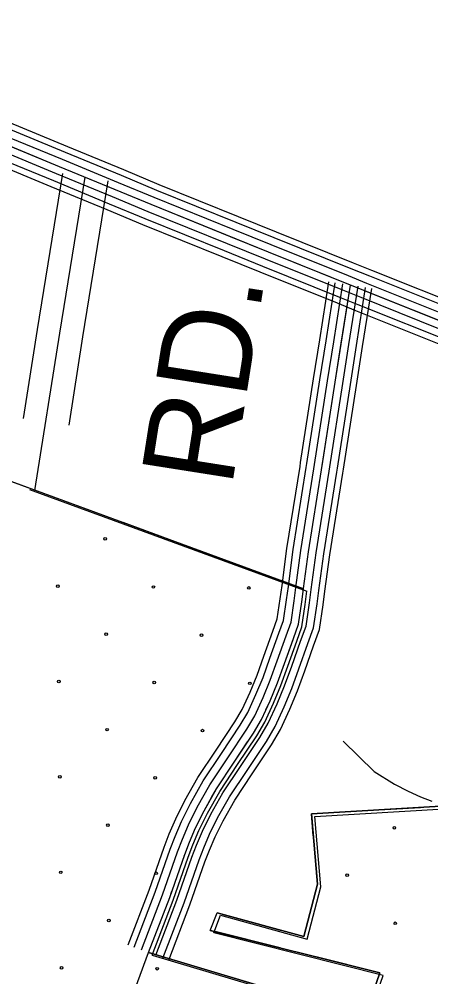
# Model space of a CAD drawing. Extents: x 1551132 to 1791609, y 378168 to 563823.
# Drawn here: x 1650871 to 1652529, y 479620 to 483479 of the extents above; entities that cross this region are included whole.
import ezdxf

# ---------------------------------------------------------------- set-up
doc = ezdxf.new("R2010")
doc.units = 0
for name, color, linetype in [('DESIGN - EROSION CONTROL - Devices', 7, 'Continuous'), ('DESIGN - ROW - Right-of-Way and Easement Labels', 7, 'Continuous'), ('DESIGN - SCRATCH - User 1', 7, 'Continuous'), ('DESIGN - TRAFFIC CONTROL PERMANENT - Pavement Marking Text', 7, 'Continuous'), ('DESIGN - TRANSPORTATION - Text', 7, 'Continuous'), ('SURVEY - CENTERLINE - Preliminary Text', 7, 'Continuous'), ('SURVEY - PROPERTY - Owners', 7, 'Continuous'), ('SURVEY - TRANSPORTATION - Roads', 7, 'Continuous'), ('SURVEY - VEGETATION - Features with Text', 7, 'Continuous')]:
    doc.layers.add(name, color=color, linetype=linetype)

msp = doc.modelspace()

# ---------------------------------------------------------------- linework, layer by layer
at = {"layer": 'DESIGN - EROSION CONTROL - Devices'}
msp.add_lwpolyline([(1651640.942, 479807.034), (1651668.316, 479878.377)], dxfattribs=at)
for centre in [(1651217.518, 481385.053), (1651217.518, 481385.053), (1651027.108, 481194.643), (1651027.108, 481194.643), (1651411.661, 481190.91), (1651411.661, 481190.91), (1651796.214, 481187.176), (1651796.214, 481187.176), (1651221.251, 481000.5), (1651221.251, 481000.5), (1651605.804, 480996.766), (1651605.804, 480996.766), (1651030.842, 480810.09), (1651030.842, 480810.09), (1651415.395, 480806.357), (1651415.395, 480806.357), (1651799.948, 480802.623), (1651799.948, 480802.623), (1651224.985, 480615.947), (1651224.985, 480615.947), (1651609.538, 480612.213), (1651609.538, 480612.213), (1651034.575, 480425.537), (1651034.575, 480425.537), (1651419.128, 480421.804), (1651419.128, 480421.804), (1651228.718, 480231.394), (1651228.718, 480231.394), (1652382.377, 480220.194), (1652382.377, 480220.194), (1651038.309, 480040.984), (1651038.309, 480040.984), (1651422.862, 480037.251), (1651422.862, 480037.251), (1652191.968, 480029.784), (1652191.968, 480029.784), (1651232.452, 479846.841), (1651232.452, 479846.841), (1652386.111, 479835.641), (1652386.111, 479835.641), (1651042.042, 479656.431), (1651042.042, 479656.431), (1651426.595, 479652.698), (1651426.595, 479652.698)]:
    msp.add_circle(centre, 5.28, dxfattribs=at)
at = {"layer": 'DESIGN - SCRATCH - User 1'}
for points in [[(1652016.733, 481184.145), (1650838.52, 481616.647)], [(1651392.514, 479717.831), (1651477.462, 479939.262), (1651537.828, 480112.616), (1651557.219, 480162.759), (1651581.293, 480220.128), (1651615.784, 480289.388), (1651665.433, 480377.132), (1651737.215, 480485.368), (1651814.471, 480601.304), (1651847.221, 480656.914), (1651881.895, 480732.599), (1651911.227, 480804.185), (1651939.593, 480882.487), (1651975.684, 480983.489), (1651996.467, 481041.266), (1652009.709, 481131.185), (1652016.733, 481184.145)], [(1654064.434, 478928.304), (1653670.693, 479040.756), (1653867.497, 479353.273), (1653878.906, 479798.851), (1653666.419, 480074.558), (1652584.078, 480081.108), (1652569.803, 480307.105), (1652048.607, 480276.713), (1652072.44, 479993.014), (1652018.149, 479782.283)], [(1652018.149, 479782.283), (1651668.316, 479878.377)], [(1651640.942, 479807.034), (1652323.309, 479635.713)], [(1652323.309, 479635.713), (1652262.427, 479457.658), (1651392.514, 479717.831)]]:
    msp.add_lwpolyline(points, dxfattribs=at)
at = {"layer": 'DESIGN - TRAFFIC CONTROL PERMANENT - Pavement Marking Text'}
for points in [[(1650899.527, 481594.255), (1652016.733, 481184.145)], [(1650899.527, 481594.255), (1652016.733, 481184.145)], [(1650899.527, 481594.255), (1652016.733, 481184.145)], [(1650899.527, 481594.255), (1652016.733, 481184.145)], [(1650899.527, 481594.255), (1652016.733, 481184.145)], [(1650913.218, 481583.996), (1652030.425, 481173.886)], [(1651392.514, 479717.831), (1651477.462, 479939.262), (1651537.828, 480112.616), (1651557.219, 480162.759), (1651581.293, 480220.128), (1651615.784, 480289.388), (1651665.433, 480377.132), (1651737.215, 480485.368), (1651814.471, 480601.304), (1651847.221, 480656.914), (1651881.895, 480732.599), (1651911.227, 480804.185), (1651939.593, 480882.487), (1651975.684, 480983.489), (1651996.467, 481041.266), (1652009.709, 481131.185), (1652016.733, 481184.145)], [(1651392.514, 479717.831), (1651477.462, 479939.262), (1651537.828, 480112.616), (1651557.219, 480162.759), (1651581.293, 480220.128), (1651615.784, 480289.388), (1651665.433, 480377.132), (1651737.215, 480485.368), (1651814.471, 480601.304), (1651847.221, 480656.914), (1651881.895, 480732.599), (1651911.227, 480804.185), (1651939.593, 480882.487), (1651975.684, 480983.489), (1651996.467, 481041.266), (1652009.709, 481131.185), (1652016.733, 481184.145)], [(1651392.514, 479717.831), (1651477.462, 479939.262), (1651537.828, 480112.616), (1651557.219, 480162.759), (1651581.293, 480220.128), (1651615.784, 480289.388), (1651665.433, 480377.132), (1651737.215, 480485.368), (1651814.471, 480601.304), (1651847.221, 480656.914), (1651881.895, 480732.599), (1651911.227, 480804.185), (1651939.593, 480882.487), (1651975.684, 480983.489), (1651996.467, 481041.266), (1652009.709, 481131.185), (1652016.733, 481184.145)], [(1651392.514, 479717.831), (1651477.462, 479939.262), (1651537.828, 480112.616), (1651557.219, 480162.759), (1651581.293, 480220.128), (1651615.784, 480289.388), (1651665.433, 480377.132), (1651737.215, 480485.368), (1651814.471, 480601.304), (1651847.221, 480656.914), (1651881.895, 480732.599), (1651911.227, 480804.185), (1651939.593, 480882.487), (1651975.684, 480983.489), (1651996.467, 481041.266), (1652009.709, 481131.185), (1652016.733, 481184.145)], [(1651392.514, 479717.831), (1651477.462, 479939.262), (1651537.828, 480112.616), (1651557.219, 480162.759), (1651581.293, 480220.128), (1651615.784, 480289.388), (1651665.433, 480377.132), (1651737.215, 480485.368), (1651814.471, 480601.304), (1651847.221, 480656.914), (1651881.895, 480732.599), (1651911.227, 480804.185), (1651939.593, 480882.487), (1651975.684, 480983.489), (1651996.467, 481041.266), (1652009.709, 481131.185), (1652016.733, 481184.145)], [(1651406.205, 479707.573), (1651491.154, 479929.003), (1651551.519, 480102.358), (1651570.91, 480152.501), (1651594.985, 480209.869), (1651629.475, 480279.129), (1651679.124, 480366.873), (1651750.906, 480475.109), (1651828.163, 480591.046), (1651860.912, 480646.656), (1651895.586, 480722.341), (1651924.919, 480793.926), (1651953.285, 480872.228), (1651989.376, 480973.231), (1652010.159, 481031.007), (1652023.4, 481120.926), (1652030.425, 481173.886)], [(1652018.149, 479782.283), (1652072.44, 479993.014), (1652048.607, 480276.713), (1652569.803, 480307.105), (1652584.078, 480081.108), (1653666.419, 480074.558), (1653878.906, 479798.851), (1653867.497, 479353.273), (1653670.693, 479040.756), (1654064.434, 478928.304)], [(1652018.149, 479782.283), (1652072.44, 479993.014), (1652048.607, 480276.713), (1652569.803, 480307.105), (1652584.078, 480081.108), (1653666.419, 480074.558), (1653878.906, 479798.851), (1653867.497, 479353.273), (1653670.693, 479040.756), (1654064.434, 478928.304)], [(1652018.149, 479782.283), (1652072.44, 479993.014), (1652048.607, 480276.713), (1652569.803, 480307.105), (1652584.078, 480081.108), (1653666.419, 480074.558), (1653878.906, 479798.851), (1653867.497, 479353.273), (1653670.693, 479040.756), (1654064.434, 478928.304)], [(1652018.149, 479782.283), (1652072.44, 479993.014), (1652048.607, 480276.713), (1652569.803, 480307.105), (1652584.078, 480081.108), (1653666.419, 480074.558), (1653878.906, 479798.851), (1653867.497, 479353.273), (1653670.693, 479040.756), (1654064.434, 478928.304)], [(1652018.149, 479782.283), (1652072.44, 479993.014), (1652048.607, 480276.713), (1652569.803, 480307.105), (1652584.078, 480081.108), (1653666.419, 480074.558), (1653878.906, 479798.851), (1653867.497, 479353.273), (1653670.693, 479040.756), (1654064.434, 478928.304)], [(1652031.841, 479772.025), (1652086.131, 479982.755), (1652062.299, 480266.454), (1652583.495, 480296.847), (1652597.769, 480070.849), (1653680.11, 480064.3), (1653892.597, 479788.593), (1653881.189, 479343.014), (1653684.385, 479030.498), (1654078.125, 478918.045)], [(1651640.942, 479807.034), (1651668.316, 479878.377)], [(1651640.942, 479807.034), (1651668.316, 479878.377)], [(1651640.942, 479807.034), (1651668.316, 479878.377)], [(1651640.942, 479807.034), (1651668.316, 479878.377)], [(1651640.942, 479807.034), (1651668.316, 479878.377)], [(1651654.633, 479796.775), (1651682.007, 479868.119)], [(1651668.316, 479878.377), (1652018.149, 479782.283)], [(1651668.316, 479878.377), (1651922.877, 479808.45)], [(1651668.316, 479878.377), (1652018.149, 479782.283)], [(1651668.316, 479878.377), (1651922.877, 479808.45)], [(1651668.316, 479878.377), (1652018.149, 479782.283)], [(1651668.316, 479878.377), (1651922.877, 479808.45)], [(1651668.316, 479878.377), (1651922.877, 479808.45)], [(1651668.316, 479878.377), (1652018.149, 479782.283)], [(1651668.316, 479878.377), (1651922.877, 479808.45)], [(1651668.316, 479878.377), (1652018.149, 479782.283)], [(1651668.316, 479878.377), (1651922.877, 479808.45)], [(1651682.007, 479868.119), (1652031.841, 479772.025)], [(1652323.309, 479635.713), (1651640.942, 479807.034)], [(1652323.309, 479635.713), (1651640.942, 479807.034)], [(1652323.309, 479635.713), (1651640.942, 479807.034)], [(1652323.309, 479635.713), (1651640.942, 479807.034)], [(1652323.309, 479635.713), (1651640.942, 479807.034)], [(1652337, 479625.454), (1651654.633, 479796.775)], [(1651392.514, 479717.831), (1652262.427, 479457.658), (1652323.309, 479635.713)], [(1651392.514, 479717.831), (1652262.427, 479457.658), (1652323.309, 479635.713)], [(1651392.514, 479717.831), (1652262.427, 479457.658), (1652323.309, 479635.713)], [(1651392.514, 479717.831), (1652262.427, 479457.658), (1652323.309, 479635.713)], [(1651392.514, 479717.831), (1652262.427, 479457.658), (1652323.309, 479635.713)], [(1651406.205, 479707.573), (1652276.118, 479447.4), (1652337, 479625.454)]]:
    msp.add_lwpolyline(points, dxfattribs=at)
at = {"layer": 'DESIGN - TRANSPORTATION - Text'}
msp.add_lwpolyline([(1652176.571, 480569.987), (1652301.393, 480447.567), (1652382.649, 480396.416), (1652438.223, 480367.632), (1652487.88, 480344.94), (1652533.629, 480328.298)], dxfattribs=at)
at = {"layer": 'SURVEY - CENTERLINE - Preliminary Text'}
for points in [[(1655348.922, 481197.138), (1654918.157, 481358.276), (1654361.72, 481562.339), (1653643.887, 481845.588), (1653199.189, 482014.833), (1652758.5, 482186.063), (1652260.028, 482385.709), (1651875.221, 482540.53), (1651402.69, 482731.993), (1651033.858, 482884.705), (1650649.075, 483043.525), (1650423.83, 483141.186), (1650270.467, 483224.33), (1650153.012, 483295.215), (1649924.042, 483428.935), (1649731.239, 483584.431)], [(1651292.343, 482871.546), (1651066.982, 482964.849), (1650830.187, 483062.584)], [(1651282.885, 482848.704), (1651057.54, 482942.006), (1650820.754, 483039.734)], [(1651259.169, 482791.419), (1651033.858, 482884.705), (1650797.105, 482982.424)], [(1651271.027, 482820.062), (1651045.699, 482913.356), (1650808.93, 483011.083)], [(1651247.311, 482762.777), (1651022.016, 482856.054), (1650785.28, 482953.765)], [(1651225.62, 482710.375), (1651000.35, 482803.636), (1650763.639, 482901.338)], [(1651235.453, 482734.134), (1651010.175, 482827.403), (1650773.455, 482925.114)], [(1651754.674, 482682.942), (1651435.556, 482812.245), (1651292.318, 482871.546)], [(1651745.391, 482660.041), (1651426.19, 482789.369), (1651282.868, 482848.704)], [(1651722.108, 482602.573), (1651402.69, 482731.993), (1651259.152, 482791.419)], [(1651733.749, 482631.307), (1651414.44, 482760.677), (1651271.01, 482820.062)], [(1651710.466, 482573.839), (1651390.941, 482703.309), (1651247.294, 482762.777)], [(1651689.167, 482521.271), (1651369.449, 482650.816), (1651225.603, 482710.367)], [(1651698.825, 482545.105), (1651379.191, 482674.616), (1651235.436, 482734.134)], [(1652218.163, 482496.029), (1651907.687, 482620.94), (1651754.649, 482682.95)], [(1652197.363, 482444.336), (1651886.829, 482569.272), (1651733.733, 482631.307)], [(1652208.938, 482473.095), (1651898.429, 482598.023), (1651745.374, 482660.041)], [(1652185.797, 482415.577), (1651875.221, 482540.53), (1651722.091, 482602.573)], [(1652174.23, 482386.818), (1651863.613, 482511.787), (1651710.45, 482573.839)], [(1652153.056, 482334.199), (1651842.38, 482459.186), (1651689.15, 482521.271)], [(1652162.656, 482358.058), (1651852.013, 482483.037), (1651698.808, 482545.105)], [(1652682.118, 482310.066), (1652292.336, 482466.186), (1652218.146, 482496.037)], [(1652661.402, 482258.339), (1652271.578, 482414.477), (1652197.355, 482444.344)], [(1652672.927, 482287.124), (1652283.128, 482443.244), (1652208.921, 482473.103)], [(1652649.877, 482229.564), (1652260.028, 482385.709), (1652185.78, 482415.585)], [(1652638.353, 482200.788), (1652248.479, 482356.942), (1652174.205, 482386.826)], [(1652617.262, 482148.137), (1652227.354, 482304.307), (1652153.039, 482334.208)], [(1652626.828, 482172.004), (1652236.929, 482328.174), (1652162.639, 482358.067)]]:
    msp.add_lwpolyline(points, dxfattribs=at)
at = {"layer": 'SURVEY - PROPERTY - Owners'}
for points in [[(1650888.802, 481869.778), (1650945.468, 482228.304), (1651046.857, 482856.696)], [(1650934.709, 481579.263), (1651035.04, 482213.996), (1651136.405, 482842.245)], [(1651071.889, 481843.228), (1651128.147, 482199.12), (1651229.495, 482827.228)]]:
    msp.add_lwpolyline(points, dxfattribs=at)
at = {"layer": 'SURVEY - TRANSPORTATION - Roads'}
for points in [[(1652016.867, 481185.161), (1652036.483, 481333.04), (1652089.015, 481662.682), (1652143.873, 482016.316), (1652205.421, 482407.676)], [(1652081.949, 482187.154), (1652118.773, 482421.302)], [(1652107.349, 482183.162), (1652144.173, 482417.31)], [(1652137.973, 482178.345), (1652174.797, 482412.493)], [(1652168.597, 482173.529), (1652205.421, 482407.676)], [(1652199.221, 482168.712), (1652236.046, 482402.86)], [(1652229.846, 482163.895), (1652266.67, 482398.043)], [(1652254.262, 482160.053), (1652291.086, 482394.201)], [(1652004.942, 481692.941), (1652057.208, 482029.85), (1652081.949, 482187.171)], [(1652030.358, 481688.999), (1652082.616, 482025.883), (1652107.349, 482183.179)], [(1652060.991, 481684.241), (1652113.248, 482021.1), (1652137.973, 482178.362)], [(1652091.624, 481679.491), (1652143.873, 482016.316), (1652168.597, 482173.545)], [(1652122.256, 481674.741), (1652174.497, 482011.533), (1652199.221, 482168.729)], [(1652152.889, 481669.982), (1652205.129, 482006.749), (1652229.846, 482163.912)], [(1652177.313, 481666.199), (1652229.546, 482002.933), (1652254.262, 482160.07)], [(1651929.911, 481196.695), (1651949.685, 481345.715), (1652002.367, 481676.307), (1652004.942, 481692.949)], [(1651955.41, 481193.311), (1651975.126, 481341.999), (1652027.767, 481672.307), (1652030.358, 481689.008)], [(1651986.134, 481189.236), (1652005.809, 481337.515), (1652058.391, 481667.499), (1652060.991, 481684.258)], [(1652016.867, 481185.161), (1652036.483, 481333.04), (1652089.015, 481662.682), (1652091.624, 481679.507)], [(1652047.599, 481181.086), (1652067.157, 481328.565), (1652119.64, 481657.865), (1652122.256, 481674.757)], [(1652078.324, 481177.011), (1652097.84, 481324.082), (1652150.264, 481653.057), (1652152.889, 481670.007)], [(1652102.831, 481173.761), (1652122.298, 481320.515), (1652174.68, 481649.215), (1652177.313, 481666.224)], [(1651310.616, 479749.249), (1651395.081, 479969.404), (1651455.479, 480142.867), (1651475.854, 480195.56), (1651501.512, 480256.687), (1651538.303, 480330.572), (1651590.618, 480423.033), (1651664.166, 480533.936), (1651740.131, 480647.922), (1651769.356, 480697.548), (1651801.405, 480767.517), (1651829.379, 480835.769), (1651857.062, 480912.187), (1651893.12, 481013.098), (1651910.961, 481062.716), (1651922.836, 481143.343), (1651929.911, 481196.695)], [(1651334.632, 479740.04), (1651419.23, 479960.562), (1651479.621, 480134), (1651499.712, 480185.943), (1651524.903, 480245.97), (1651561.019, 480318.497), (1651612.551, 480409.574), (1651685.583, 480519.694), (1651761.923, 480634.255), (1651792.18, 480685.631), (1651825.004, 480757.275), (1651853.37, 480826.51), (1651881.253, 480903.479), (1651917.327, 481004.415), (1651936.035, 481056.425), (1651948.31, 481139.777), (1651955.41, 481193.311)], [(1651363.573, 479728.931), (1651448.346, 479949.912), (1651508.728, 480123.308), (1651528.461, 480174.351), (1651553.094, 480233.053), (1651588.401, 480303.938), (1651638.992, 480393.357), (1651711.399, 480502.535), (1651788.197, 480617.78), (1651819.705, 480671.273), (1651853.454, 480744.941), (1651882.303, 480815.343), (1651910.427, 480892.979), (1651946.502, 480993.948), (1651966.251, 481048.849), (1651979.009, 481135.485), (1651986.134, 481189.236)], [(1651392.514, 479717.831), (1651477.462, 479939.262), (1651537.828, 480112.616), (1651557.219, 480162.759), (1651581.293, 480220.128), (1651615.784, 480289.388), (1651665.433, 480377.132), (1651737.215, 480485.368), (1651814.471, 480601.304), (1651847.221, 480656.914), (1651881.895, 480732.599), (1651911.227, 480804.185), (1651939.593, 480882.487), (1651975.684, 480983.489), (1651996.467, 481041.266), (1652009.709, 481131.185), (1652016.867, 481185.161)], [(1651392.514, 479717.831), (1651477.462, 479939.262), (1651537.828, 480112.616), (1651557.219, 480162.759), (1651581.293, 480220.128), (1651615.784, 480289.388), (1651665.433, 480377.132), (1651737.215, 480485.368), (1651814.471, 480601.304), (1651847.221, 480656.914), (1651881.895, 480732.599), (1651911.227, 480804.185), (1651939.593, 480882.487), (1651975.684, 480983.489), (1651996.467, 481041.266), (1652009.709, 481131.185), (1652016.867, 481185.161)], [(1651421.455, 479706.731), (1651506.578, 479928.612), (1651566.927, 480101.925), (1651585.976, 480151.168), (1651609.493, 480207.202), (1651643.167, 480274.837), (1651691.874, 480360.906), (1651763.031, 480468.201), (1651840.746, 480584.829), (1651874.737, 480642.555), (1651910.336, 480720.257), (1651940.152, 480793.026), (1651968.759, 480871.995), (1652004.867, 480973.031), (1652026.683, 481033.682), (1652040.408, 481126.885), (1652047.599, 481181.086)], [(1651450.396, 479695.622), (1651535.694, 479917.961), (1651596.034, 480091.233), (1651614.726, 480139.576), (1651637.684, 480194.285), (1651670.549, 480260.279), (1651718.315, 480344.689), (1651788.847, 480451.042), (1651867.02, 480568.353), (1651902.261, 480628.197), (1651938.785, 480707.924), (1651969.084, 480781.859), (1651997.934, 480861.495), (1652034.041, 480962.564), (1652056.899, 481026.107), (1652071.107, 481122.593), (1652078.324, 481177.011)], [(1651473.479, 479686.772), (1651558.91, 479909.461), (1651619.234, 480082.707), (1651637.65, 480130.334), (1651660.166, 480183.985), (1651692.382, 480248.678), (1651739.39, 480331.756), (1651809.43, 480437.358), (1651887.97, 480555.22), (1651924.202, 480616.746), (1651961.468, 480698.082), (1651992.142, 480772.959), (1652021.183, 480853.128), (1652057.307, 480954.222), (1652080.999, 481020.065), (1652095.59, 481119.168), (1652102.831, 481173.761)], [(1650412.46, 475983.884), (1650504.8, 476386.811), (1650524.983, 476497.68), (1650553.715, 476744.528), (1650597.448, 477016.227), (1650638.464, 477235.908), (1650723.695, 477617.143), (1650809.202, 478018.403), (1650866.817, 478281.902), (1650887.967, 478365.704), (1650908.675, 478417.472), (1650937.874, 478505.166), (1651008.481, 478696.396), (1651157.761, 479082.748), (1651392.514, 479717.831)]]:
    msp.add_lwpolyline(points, dxfattribs=at)
at = {"layer": 'SURVEY - VEGETATION - Features with Text'}
for points in [[(1650732.881, 481655.423), (1651147.346, 481503.286)], [(1651288.151, 481451.593), (1651535.978, 481360.624)], [(1651535.97, 481360.624), (1651783.797, 481269.655)], [(1651924.611, 481217.962), (1652016.733, 481184.145)], [(1651960.951, 480942.263), (1651975.684, 480983.489), (1651996.467, 481041.266), (1652009.709, 481131.185), (1652016.733, 481184.145)], [(1651865.287, 480696.348), (1651881.895, 480732.599), (1651911.227, 480804.185), (1651939.593, 480882.487), (1651960.96, 480942.272)], [(1651647.258, 480345.014), (1651665.433, 480377.132), (1651737.215, 480485.368), (1651791.13, 480566.278)], [(1651535.611, 480106.258), (1651537.828, 480112.616), (1651557.219, 480162.759), (1651581.293, 480220.128), (1651615.784, 480289.388), (1651647.267, 480345.023)], [(1652055.999, 480188.71), (1652048.607, 480276.713), (1652224.003, 480286.938)], [(1652223.995, 480286.938), (1652487.539, 480302.305)], [(1652018.149, 479782.283), (1652072.44, 479993.014), (1652068.557, 480039.24)], [(1651392.514, 479717.831), (1651477.462, 479939.262), (1651486.287, 479964.604)], [(1651640.942, 479807.034), (1651668.316, 479878.377)], [(1651668.316, 479878.377), (1651922.877, 479808.45)], [(1651665.733, 479800.808), (1651640.942, 479807.034)], [(1651921.777, 479736.524), (1651665.733, 479800.808)], [(1651392.514, 479717.831), (1651645.433, 479642.188)], [(1652323.309, 479635.713), (1652067.265, 479699.998)], [(1652321.95, 479631.746), (1652323.309, 479635.713)]]:
    msp.add_lwpolyline(points, dxfattribs=at)

# ---------------------------------------------------------------- texts
at = {"layer": 'DESIGN - ROW - Right-of-Way and Easement Labels'}
msp.add_text('RD.', height=370.0092, rotation=81.017775, dxfattribs=at).set_placement((1651727.217, 481588.882))

doc.saveas('drawing.dxf')
